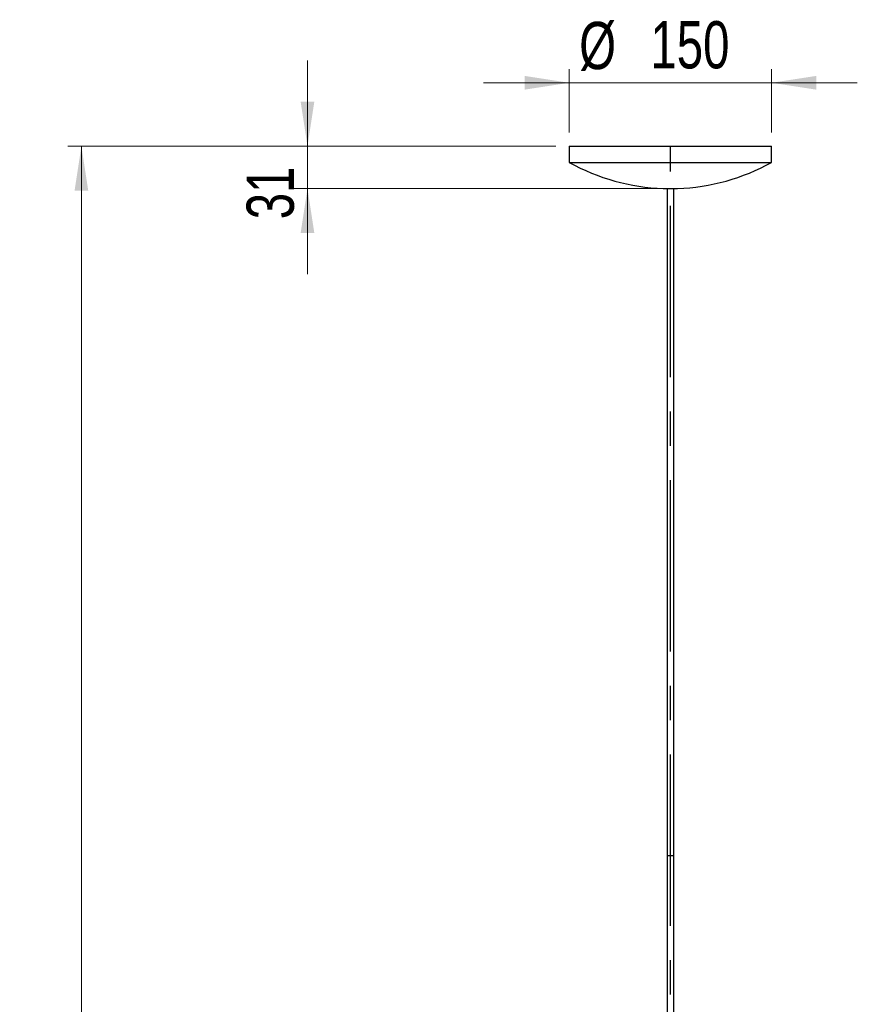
# Model space of a CAD drawing. Header units: millimetres. Extents: x 54 to 130, y 13 to 286.
# Tile 652 of 656: x 54 to 116, y 150 to 223. Entities that reach past the tile are written whole.
import ezdxf

# ---------------------------------------------------------------- set-up
doc = ezdxf.new("R2010")
doc.units = ezdxf.units.MM
doc.header["$PDSIZE"] = -1
doc.linetypes.add('CENTERX2', pattern=[20.32, 12.7, -2.54, 2.54, -2.54])
doc.styles.add('SLDTEXTSTYLE0', font='TXT', dxfattribs={"width": 0.75})
doc.dimstyles.new('SLDDIMSTYLE0', dxfattribs={"dimtxt": 3.5, "dimasz": 3.302, "dimexe": 0, "dimexo": 0.0625, "dimgap": 0.875, "dimtad": 1, "dimdec": 0, "dimlfac": 10, "dimrnd": 1e-09, "dimzin": 12, "dimdsep": 46, "dimtxsty": 'SLDTEXTSTYLE0', "dimsah": 1, "dimcen": 0.09, "dimadec": 0, "dimazin": 3, "dimtfac": 1, "dimtdec": 0, "dimtofl": 0, "dimtmove": 0, "dimatfit": 3, "dimfxl": 0, "dimfrac": 2, "dimtolj": 1, "dimtzin": 12, "dimarcsym": 0})
doc.dimstyles.new('SLDDIMSTYLE1', dxfattribs={"dimtxt": 3.5, "dimasz": 3.302, "dimexe": 0, "dimexo": 0.0625, "dimgap": 0.875, "dimtad": 1, "dimdec": 0, "dimlfac": 10, "dimrnd": 1e-09, "dimzin": 12, "dimdsep": 46, "dimtxsty": 'SLDTEXTSTYLE0', "dimsah": 1, "dimcen": 0.09, "dimadec": 0, "dimazin": 3, "dimtfac": 1, "dimtdec": 0, "dimtmove": 0, "dimatfit": 0, "dimfxl": 0, "dimfrac": 2, "dimtolj": 1, "dimtzin": 12, "dimarcsym": 0})

# ---------------------------------------------------------------- blocks, each defined once
blk = doc.blocks.new('_D')
at = {"color": 7, "linetype": 'Continuous', "lineweight": 0}
for p, q in [((94.03, 213.29), (57.883, 213.29)), ((58.883, 13.287), (58.883, 213.29)), ((101.53, 13.287), (57.883, 13.287))]:
    blk.add_line(p, q, dxfattribs=at)
at = {"color": 7, "linetype": 'Continuous', "lineweight": 18}
for points in [[(58.883, 213.29), (58.375, 209.988), (59.391, 209.988)], [(58.883, 13.287), (59.391, 16.589), (58.375, 16.589)]]:
    blk.add_solid(points, dxfattribs=at)
at = {"color": 7, "linetype": 'Continuous', "lineweight": 18, "insert": (54.371, 108.894), "char_height": 3.5, "attachment_point": 1, "rotation": 90, "style": 'SLDTEXTSTYLE0'}
blk.add_mtext('2000', dxfattribs=at)
blk = doc.blocks.new('_D_2')
at = {"color": 7, "linetype": 'Continuous', "lineweight": 0}
for p, q in [((75.636, 213.29), (75.636, 219.64)), ((94.03, 213.29), (74.636, 213.29)), ((75.636, 210.149), (75.636, 213.29)), ((101.53, 210.149), (74.636, 210.149)), ((75.636, 210.149), (75.636, 203.799))]:
    blk.add_line(p, q, dxfattribs=at)
at = {"color": 7, "linetype": 'Continuous', "lineweight": 18}
for points in [[(75.636, 213.29), (76.144, 216.592), (75.128, 216.592)], [(75.636, 210.149), (75.128, 206.847), (76.144, 206.847)]]:
    blk.add_solid(points, dxfattribs=at)
at = {"color": 7, "linetype": 'Continuous', "lineweight": 18, "insert": (71.125, 207.874), "char_height": 3.5, "attachment_point": 1, "rotation": 90, "style": 'SLDTEXTSTYLE0'}
blk.add_mtext('31', dxfattribs=at)
blk = doc.blocks.new('_D_3')
at = {"color": 7, "linetype": 'Continuous', "lineweight": 0}
for p, q in [((95.03, 214.29), (95.03, 218.986)), ((110.03, 214.29), (110.03, 218.986)), ((95.03, 217.986), (88.68, 217.986)), ((110.03, 217.986), (95.03, 217.986)), ((110.03, 217.986), (116.38, 217.986))]:
    blk.add_line(p, q, dxfattribs=at)
at = {"color": 7, "linetype": 'Continuous', "lineweight": 18}
for points in [[(95.03, 217.986), (91.728, 218.494), (91.728, 217.478)], [(110.03, 217.986), (113.332, 217.478), (113.332, 218.494)]]:
    blk.add_solid(points, dxfattribs=at)
at = {"color": 7, "linetype": 'Continuous', "lineweight": 18, "char_height": 3.5, "attachment_point": 1, "style": 'SLDTEXTSTYLE0'}
for s, insert in [('%%c', (95.77, 222.498)), ('150', (101.049, 222.551))]:
    blk.add_mtext(s, dxfattribs=dict(at, insert=insert))

msp = doc.modelspace()

# ---------------------------------------------------------------- linework, layer by layer
at = {"color": 7, "linetype": 'Continuous', "lineweight": 25}
for p, q in [((95.03, 213.29), (95.03, 212.09)), ((95.03, 213.29), (108.508, 213.29)), ((108.508, 213.29), (110.03, 213.29)), ((110.03, 212.09), (110.03, 213.29)), ((95.03, 212.09), (108.508, 212.09)), ((108.508, 212.09), (110.03, 212.09)), ((102.005, 210.149), (103.055, 210.149)), ((102.28, 210.149), (102.28, 160.735)), ((102.78, 160.735), (102.78, 210.149)), ((102.28, 160.735), (102.28, 43.753)), ((102.28, 160.735), (102.601, 160.735)), ((102.601, 160.735), (102.78, 160.735)), ((102.78, 43.753), (102.78, 160.735))]:
    msp.add_line(p, q, dxfattribs=at)
at = {"color": 7, "linetype": 'CENTERX2'}
msp.add_line((102.53, 13.287), (102.53, 213.287), dxfattribs=at)
at = {"color": 7, "linetype": 'Continuous', "lineweight": 25}
for start, end in [(240.85165, 268.04612), (271.95388, 299.14835)]:
    msp.add_arc((102.53, 225.539), 15.398, start, end, dxfattribs=at)
at = {"color": 7, "linetype": 'Continuous', "lineweight": 0}
msp.add_point((102.53, 210.149), dxfattribs=at)

# ---------------------------------------------------------------- dimensions: what is measured, and where the dimension line sits
at = {"color": 7, "linetype": 'Continuous', "lineweight": 18}
dim = msp.add_linear_dim(base=(95.03, 217.986), p1=(110.03, 213.29), p2=(95.03, 213.29), text='%%c<>', dimstyle='SLDDIMSTYLE1', dxfattribs=at)
dim.commit()
dim.dimension.update_dxf_attribs({"geometry": '_D_3', "text_midpoint": (102.289, 217.986), "dimtype": 160})
for base, p1, dimstyle, picture, middle in [((75.636, 213.29), (102.53, 210.149), 'SLDDIMSTYLE1', '_D_2', (75.636, 210.46)), ((58.883, 213.29), (102.53, 13.287), 'SLDDIMSTYLE0', '_D', (58.883, 114.066))]:
    dim = msp.add_linear_dim(base=base, p1=p1, p2=(95.03, 213.29), angle=90, dimstyle=dimstyle, dxfattribs=at)
    dim.commit()
    dim.dimension.update_dxf_attribs({"geometry": picture, "text_midpoint": middle, "dimtype": 160})

doc.saveas('drawing.dxf')
